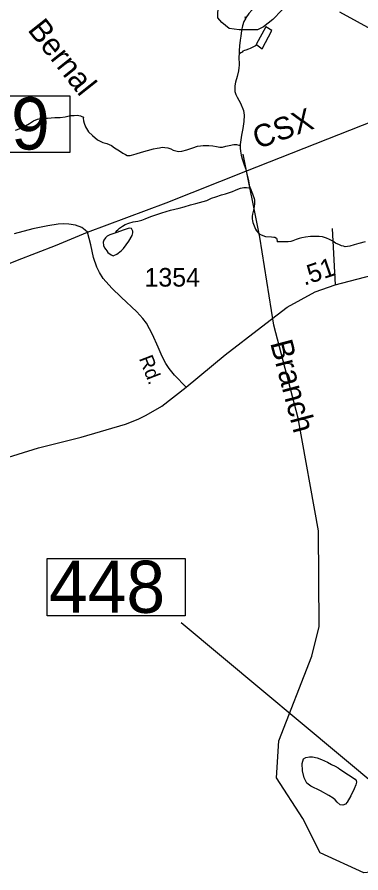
# Model space of a CAD drawing. Extents: x 2082433 to 2279600, y 546599 to 755198.
# Drawn here: x 2153321 to 2155630, y 605950 to 611701 of the extents above; entities that cross this region are included whole.
import ezdxf

# ---------------------------------------------------------------- set-up
doc = ezdxf.new("R2010")
doc.units = 0
for name, color, linetype in [('Exist Hydrographic Creek Single Shore', 7, 'Continuous'), ('Exist Hydrographic Creek Single Shore Label', 7, 'Continuous'), ('Exist Hydrographic Misc Water Feature', 7, 'Continuous'), ('Exist Railroad Mainline', 7, 'Continuous'), ('Exist Railroad Mainline Label', 7, 'Continuous'), ('Exist Road Non-System Type 51', 7, 'Continuous'), ('Exist Road Primary US Attributed', 7, 'Continuous'), ('Exist Road Primary US Mileage Hundredths English Label', 7, 'Continuous'), ('Exist Road Primary US Structure Culvert Number Label', 7, 'Continuous'), ('Exist Road Secondary Structure Standard Bridge Number Label', 7, 'Continuous'), ('Exist Road Secondary Type 51 Attributed', 7, 'Continuous'), ('Exist Road Secondary Type 51 Label', 7, 'Continuous'), ('Exist Road Secondary Type 51 Number Label', 7, 'Continuous')]:
    doc.layers.add(name, color=color, linetype=linetype)

msp = doc.modelspace()

# ---------------------------------------------------------------- linework, layer by layer
at = {"layer": 'Exist Hydrographic Creek Single Shore'}
msp.add_lwpolyline([(2156357.3, 605988.4), (2156091.4, 605993.8), (2155650.3, 605950.2), (2155357.5, 606084.1), (2155239.4, 606316.1), (2155063.4, 606588.7), (2155078.4, 606837.7), (2155300.5, 607407.3), (2155349.5, 607606.4), (2155345.4, 608249.4), (2155208.4, 609006.7), (2155046.4, 609629.9), (2154951.5, 610222.3), (2154839.3, 610779)], dxfattribs=at)
at = {"layer": 'Exist Hydrographic Misc Water Feature'}
for points in [[(2155376.3, 612442.8), (2155376.7, 612424.5), (2155368.5, 612380.8), (2155354.7, 612336.6), (2155335.1, 612292.5), (2155311.5, 612252.3), (2155273.5, 612198.4), (2155237.9, 612148.2), (2155198.5, 612089.7), (2155170.6, 612057.9), (2155144.6, 612031.8), (2155102.9, 611993.4), (2155063.2, 611953.2), (2155025.4, 611911.1), (2154993.6, 611870.9), (2154951.6, 611812.7), (2154923.9, 611776.4), (2154898.5, 611748.2), (2154878.2, 611724.1), (2154856.7, 611696.1), (2154854.6, 611689.9)], [(2154854.6, 611689.9), (2154845, 611671.9), (2154834.9, 611642.2), (2154827.3, 611610.1), (2154823.4, 611573.8), (2154819.3, 611546), (2154813.8, 611507.9), (2154812, 611473.7), (2154811.8, 611457.9), (2154812, 611451.8)], [(2154850.7, 611703.9), (2154854.6, 611689.9)], [(2154931.3, 611514.5), (2154967.8, 611488.7), (2155033.2, 611611), (2154991, 611634.8), (2154925.8, 611516.5), (2154931.3, 611514.5)], [(2154931.3, 611514.5), (2154921.9, 611508.6), (2154885.6, 611490.2), (2154875.9, 611486.3), (2154858.1, 611478.1), (2154848.1, 611476), (2154838, 611472.2), (2154831.9, 611466.2), (2154824.1, 611460.1), (2154812, 611451.8)], [(2154812, 611451.8), (2154810.3, 611435.8), (2154812.6, 611377.9), (2154810.3, 611360), (2154808.7, 611340), (2154799, 611301.7), (2154787.2, 611263.7), (2154783.3, 611238), (2154783.3, 611201.9), (2154789.6, 611179.8), (2154799.5, 611162.1), (2154821.8, 611122.3), (2154841.9, 611072.2), (2154846.2, 611042.3), (2154844.6, 610998.4), (2154836.8, 610952.1), (2154829, 610908.2), (2154823.2, 610876.2), (2154819.3, 610844.4), (2154819.3, 610840.4)], [(2153309.5, 610941.7), (2153341.3, 610951.9), (2153359.4, 610960.1), (2153377.2, 610970), (2153403.3, 610985.9), (2153431.3, 611004.4), (2153456.8, 611014.3), (2153476.9, 611020.6), (2153493.1, 611022.6), (2153524.9, 611022.7), (2153575.1, 611025.2), (2153610.8, 611025.5), (2153643, 611029.6), (2153661, 611035.4), (2153680.7, 611039.7), (2153704.5, 611039.7), (2153724.6, 611042), (2153734.8, 611040), (2153746.3, 611037.9), (2153756.6, 611032.3), (2153762.9, 611030.1), (2153766.8, 611028.3)], [(2153766.8, 611028.3), (2153764.6, 611022.1), (2153766.6, 611004.4), (2153770.9, 610988.3), (2153781.4, 610964.4), (2153801.3, 610930.6), (2153827.3, 610904.3), (2153861.5, 610876.9), (2153897.6, 610858.9), (2153923.5, 610851.3), (2153954, 610837.3), (2153975.8, 610823.5), (2154008, 610801.6), (2154032.2, 610785.8), (2154048.1, 610777.7), (2154059.8, 610771.9), (2154079.9, 610770), (2154090.2, 610772.1), (2154120.3, 610782.2), (2154155.8, 610794.3), (2154196, 610804.8), (2154238, 610815.1), (2154261.6, 610819.2), (2154277.6, 610823.3), (2154295.6, 610827), (2154313.7, 610825.1), (2154333.4, 610821.3), (2154353.7, 610815.5), (2154369.9, 610807.8), (2154387.9, 610801.8), (2154405.6, 610797.9), (2154428.1, 610800.2), (2154462.1, 610808), (2154501.5, 610822.3), (2154531.7, 610832.7), (2154553.6, 610836.7), (2154571.8, 610838.8), (2154609.6, 610838.8), (2154635.8, 610835.2), (2154659.8, 610831.2), (2154683.8, 610827.6), (2154699.6, 610827.7), (2154723.6, 610833.8), (2154745.5, 610837.8), (2154777.5, 610843.9), (2154795.4, 610844), (2154811.3, 610840), (2154819.3, 610840.4)], [(2154819.3, 610840.4), (2154819.3, 610820.1), (2154821.6, 610800.3), (2154825.9, 610774.1), (2154833.9, 610748.1), (2154841.9, 610720.6), (2154854.2, 610684.6), (2154866.5, 610638.5), (2154875.1, 610600.4), (2154882.9, 610560.6), (2154887, 610552.7)], [(2153983.1, 610251.8), (2153987.2, 610261.7), (2153998.9, 610273.7), (2154009, 610282), (2154028.7, 610296), (2154046.3, 610307.9), (2154070.7, 610316), (2154100.6, 610324.5), (2154132.6, 610328.6), (2154158.7, 610336.8), (2154182, 610344.6), (2154218.5, 610361), (2154260.4, 610375.4), (2154293.8, 610385.3), (2154352.2, 610403.7), (2154409.9, 610418), (2154443.9, 610426.3), (2154485.9, 610438.6), (2154521.6, 610448.6), (2154545.6, 610454.7), (2154571.6, 610460.9), (2154595.6, 610469), (2154627.8, 610483.2), (2154655.3, 610493.3), (2154693.4, 610505.7), (2154721.1, 610513.7), (2154747.2, 610522), (2154768.9, 610530), (2154787.4, 610538.2), (2154803.4, 610544.3), (2154821.2, 610552.2), (2154843.1, 610556.5), (2154863, 610556.4), (2154877.2, 610554.6), (2154887, 610552.7)], [(2154887, 610552.7), (2154901.4, 610512.8), (2154913.3, 610482.7), (2154915.5, 610471), (2154915.7, 610449), (2154913.7, 610429), (2154908.1, 610402.7), (2154902, 610376.9), (2154900.1, 610363), (2154900.1, 610344.8), (2154902.4, 610331), (2154904.6, 610320.9), (2154922.7, 610276.8), (2154928.4, 610265), (2154945, 610247.1), (2154960.8, 610237.4), (2154990.6, 610227.2), (2155029.1, 610223.4), (2155044.9, 610221.8), (2155053.1, 610221.8), (2155063.2, 610215.9), (2155064.6, 610209.9), (2155067.3, 610189.7)], [(2153983.1, 610251.8), (2153943.4, 610237.6), (2153927, 610229.5), (2153913.6, 610217.3), (2153903.2, 610201.4), (2153899.1, 610189.1), (2153901.5, 610165.2), (2153907.7, 610151.3), (2153915.9, 610139.1), (2153923.9, 610129.3), (2153930, 610119.5), (2153952, 610103.6), (2153965.9, 610097.5), (2153970, 610099.7), (2153990.1, 610107.6), (2154019.6, 610129.9), (2154035.6, 610146.1), (2154071.1, 610196.3), (2154093.3, 610234.3), (2154098.8, 610250.5), (2154098.8, 610262.3), (2154094.9, 610272.2), (2154088.9, 610280.4), (2154072.8, 610282.1), (2154039.1, 610272.1), (2153983.1, 610251.8)], [(2155658.6, 610191.1), (2155616.6, 610178.8), (2155584.8, 610170.7), (2155557.1, 610162.7), (2155541.1, 610158.6), (2155525.3, 610158.2), (2155513.2, 610162.4), (2155501.1, 610164.2), (2155487.4, 610170.4), (2155460.7, 610182.1), (2155442.9, 610194.1), (2155418.9, 610205.9), (2155398.8, 610215.8), (2155372.6, 610223.4), (2155350.6, 610227.5), (2155324.8, 610227.4), (2155292.8, 610227), (2155259, 610222.7), (2155233.1, 610218.5), (2155214.7, 610212.8), (2155195, 610206.4), (2155172.9, 610198.4), (2155159.1, 610192.5), (2155142.9, 610190.4), (2155113.2, 610190), (2155067.3, 610189.7)], [(2155488.6, 606647.6), (2155546.9, 606609.6), (2155591.4, 606580.2), (2155599.4, 606572.1), (2155601.2, 606560), (2155597.3, 606541.9), (2155585.8, 606516.1), (2155562, 606467.8), (2155538.1, 606425.6), (2155526.4, 606411.5), (2155508.3, 606405.8), (2155492.1, 606407.4), (2155470.4, 606425.3), (2155458.1, 606441.3), (2155443.9, 606453.2), (2155415.8, 606470.8), (2155359.7, 606500.8), (2155293.4, 606532.3), (2155267.4, 606554.1), (2155249.3, 606588), (2155238.9, 606635.9), (2155236.6, 606686.1), (2155244.6, 606716.1), (2155260.8, 606726.3), (2155284.4, 606730.4), (2155304.3, 606730.2), (2155336.7, 606722.5), (2155366.4, 606712.7), (2155406.4, 606694.9), (2155432.7, 606679.1), (2155456.6, 606667.4), (2155476.7, 606655.5), (2155488.6, 606647.6)]]:
    msp.add_lwpolyline(points, dxfattribs=at)
at = {"layer": 'Exist Railroad Mainline'}
for points in [[(2153792.7, 610254.8), (2154321.4, 610452.3), (2154856.9, 610666.1), (2156339, 611249.6)], [(2149044.8, 607910.7), (2149367, 608077.1), (2149719.9, 608262.9), (2150043.4, 608426.2), (2150421.6, 608636.8), (2150569.4, 608702), (2151152.1, 609004.5), (2151687, 609275.8), (2152608.9, 609758.4), (2152879.1, 609887.4), (2153077, 609969.7), (2153323.9, 610067.6), (2153579.7, 610165.4), (2153792.7, 610254.8)]]:
    msp.add_lwpolyline(points, dxfattribs=at)
at = {"layer": 'Exist Road Non-System Type 51'}
msp.add_line((2155436.8, 610281.1), (2155457.9, 609900.8), dxfattribs=at)
msp.add_lwpolyline([(2155191, 611846.8), (2155099.8, 611746.7), (2155039.8, 611684.5), (2154975.3, 611635.5), (2154935.3, 611615.5), (2154890.8, 611615.5), (2154812.9, 611615.5), (2154746.2, 611624.4), (2154695.1, 611664.4), (2154668.4, 611695.6), (2154668.4, 611726.7), (2154672.8, 611777.9), (2154672.8, 611822.4), (2154666.1, 611864.6), (2154679.5, 611909.1), (2154704, 611935.8), (2154752.9, 611978), (2154786.2, 612015.8), (2154879.7, 612049.2), (2154964.2, 612084.8), (2155068.7, 612140.4), (2155115.4, 612167.1)], dxfattribs=at)
at = {"layer": 'Exist Road Primary US Attributed'}
for points in [[(2154455.5, 609214.1), (2154718.2, 609430.3), (2154961.9, 609620.5), (2155134.3, 609751.7), (2155322.2, 609854.1), (2155457.9, 609900.8), (2155808.9, 609992.6), (2156069.1, 610038.7), (2156374.5, 610095.6), (2156864.1, 610196.2)], [(2152314.1, 608307.3), (2152398.4, 608349.9), (2152831.7, 608586.1), (2153088.3, 608690.9), (2153464.8, 608806.3), (2153751.6, 608877.3), (2154050, 608964.4), (2154134.9, 608999.2), (2154188.8, 609026.2), (2154292.5, 609085.4), (2154455.5, 609214.1)]]:
    msp.add_lwpolyline(points, dxfattribs=at)
at = {"layer": 'Exist Road Primary US Structure Culvert Number Label'}
msp.add_lwpolyline([(2152679, 611171.2), (2153674.4, 611171.2), (2153674.4, 610791.4), (2152679, 610791.4)], close=True, dxfattribs=at)
at = {"layer": 'Exist Road Secondary Structure Standard Bridge Number Label'}
msp.add_line((2156274.4, 606083.3), (2154422.3, 607630.4), dxfattribs=at)
msp.add_lwpolyline([(2153522, 608062.2), (2154450.9, 608062.2), (2154450.9, 607678.1), (2153522, 607678.1)], close=True, dxfattribs=at)
at = {"layer": 'Exist Road Secondary Type 51 Attributed'}
for points in [[(2156229.5, 611337.5), (2156038.4, 611442.4), (2155820.7, 611553.4), (2155489, 611733.5)], [(2154455.5, 609214.1), (2154379.1, 609294.3), (2154343.4, 609338.7), (2154319.8, 609373.7), (2154294.9, 609420.2), (2154267.9, 609482.9), (2154231.2, 609567.1), (2154211, 609606.1), (2154190.1, 609643.2), (2154165.9, 609676.2), (2154125.4, 609721.3), (2154019.4, 609818.3), (2153958.1, 609879.6), (2153898.4, 609944.9), (2153875.5, 609984), (2153857.4, 610021.1), (2153835.1, 610086.4), (2153816.3, 610171.3), (2153792.7, 610254.8), (2153778.9, 610269.6), (2153755.3, 610286.5), (2153714.2, 610303.3), (2153667.7, 610309.4), (2153633.4, 610310.7), (2153597.7, 610309.4), (2153527.6, 610297.9), (2153425.9, 610277), (2153300.3, 610245.4)]]:
    msp.add_lwpolyline(points, dxfattribs=at)

# ---------------------------------------------------------------- texts
at = {"layer": 'Exist Hydrographic Creek Single Shore Label'}
for s, rotation, p in [('Bernal', 308.40694, (2153386.7, 611614)), ('Branch', 284.72435, (2155019.8, 609511.5))]:
    msp.add_text(s, height=150, rotation=rotation, dxfattribs=at).set_placement(p)
at = {"layer": 'Exist Railroad Mainline Label'}
msp.add_text('CSX', height=150, rotation=20.05549, dxfattribs=at).set_placement((2154937.3, 610812.4))
at = {"layer": 'Exist Road Primary US Mileage Hundredths English Label'}
msp.add_text('.51', height=125, rotation=18.99665, dxfattribs=at).set_placement((2155249.8, 609895.2))
at = {"layer": 'Exist Road Primary US Structure Culvert Number Label'}
msp.add_text('C29', height=350, dxfattribs=at).set_placement((2152682.2, 610811.1))
at = {"layer": 'Exist Road Secondary Structure Standard Bridge Number Label'}
msp.add_text('448', height=350, dxfattribs=at).set_placement((2153534.5, 607697.8))
at = {"layer": 'Exist Road Secondary Type 51 Label'}
msp.add_text('Rd.', height=95, rotation=291.18415, dxfattribs=at).set_placement((2154138.4, 609407.2))
at = {"layer": 'Exist Road Secondary Type 51 Number Label'}
msp.add_text('1354', height=125, dxfattribs=at).set_placement((2154177.1, 609889.9))

doc.saveas('drawing.dxf')
